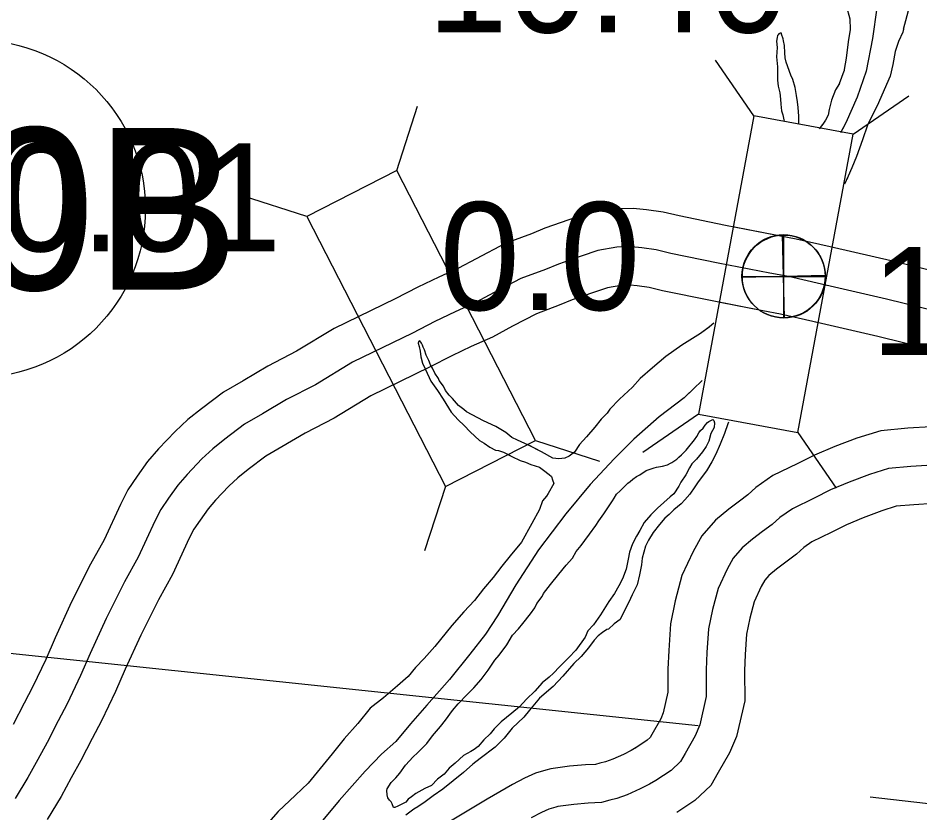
# Model space of a CAD drawing. Extents: x 31699 to 244310, y -8841 to 11474.
# Drawn here: x 148207.8 to 148443.1, y 346.6 to 554.1 of the extents above; entities that cross this region are included whole.
import ezdxf

# ---------------------------------------------------------------- set-up
doc = ezdxf.new("R2010")
doc.units = 0
for name, color, linetype in [('B_Logo', 7, 'Continuous'), ('Level 21', 7, 'Continuous'), ('R_Border Notes', 7, 'Continuous'), ('R_Draft', 7, 'Continuous'), ('R_Logo', 7, 'Continuous'), ('R_XS_EARTHWORK_STAGE1', 7, 'Continuous'), ('S_AREA_CALC', 7, 'Continuous'), ('S_WALL', 7, 'Continuous'), ('S_WALL_ANNOT', 7, 'Continuous')]:
    doc.layers.add(name, color=color, linetype=linetype)

msp = doc.modelspace()

# ---------------------------------------------------------------- linework, layer by layer
msp.add_lwpolyline([(148193.99, 389.56), (148385.2, 369.47)])
at = {"layer": 'B_Logo'}
for points in [[(148418.79, 484.28), (148417.41, 484.59), (148408.76, 486.6), (148403.94, 487.49), (148390.41, 490.13), (148378.08, 492.66), (148374.26, 493.57), (148370.51, 494.09), (148367.84, 494.36), (148363.97, 494.28), (148359.06, 493.36), (148354.69, 491.93), (148348.8, 489.85), (148345.36, 488.44), (148338.95, 486.08), (148332.02, 482.45), (148327.15, 479.8), (148321.8, 477.4), (148316.52, 474.88), (148310.65, 471.87), (148295.02, 464.23), (148285.35, 458.39), (148277.83, 454.48), (148271.58, 450.79), (148266.9, 448.08), (148261.72, 444.15), (148258.58, 441.67), (148255.77, 439.06), (148251.86, 434.96), (148249.45, 432.17), (148247.06, 428.77), (148245.06, 425.85), (148243.46, 422.74), (148239.14, 413.41), (148235.55, 406.91), (148230.76, 397.38), (148226.63, 388.26), (148224.09, 382.52), (148220.59, 375.15), (148218.22, 370.68), (148215.35, 365), (148212.91, 360.6), (148210.35, 355.86), (148207.07, 350.44)], [(148505.39, 483.38), (148499.65, 481.31), (148495.42, 479.81), (148490.06, 476.94), (148485.88, 476.65), (148478.52, 475.08), (148467.93, 474.24), (148461.78, 474.7), (148457.77, 475.28), (148452.88, 476.24), (148447.79, 477.39), (148434.37, 480.7), (148417.41, 484.59), (148408.76, 486.6), (148406.7, 486.98)], [(148446.28, 437.4), (148440.68, 437.05), (148434.89, 436.5), (148429.89, 434.96), (148424.57, 432.94), (148419.71, 430.92), (148415.45, 428.77), (148409.79, 426.02), (148406.54, 423.74), (148404.54, 421.93), (148402.01, 420.05), (148399.42, 418.04), (148396.7, 415.83), (148394.37, 413.15), (148392.78, 410.28), (148390.4, 405.2), (148388.94, 399.71), (148387.89, 394.64), (148387.51, 388.49), (148387.32, 383.95), (148387.34, 377), (148385.63, 369.65), (148384.44, 366.77), (148381.79, 362.16), (148380.59, 360.08), (148378.13, 357.74), (148374.14, 355.12)], [(148374.14, 355.12), (148372.55, 354.18), (148370.09, 352.91), (148366.69, 351.36), (148363.96, 350.42), (148362.16, 349.95), (148359.97, 349.34), (148356.5, 349.2), (148352.77, 348.86), (148348.64, 348.31), (148348.11, 348.18), (148346.24, 347.64), (148344.31, 346.76), (148341.65, 345.35)]]:
    msp.add_lwpolyline(points, dxfattribs=at)
at = {"layer": 'Level 21'}
for p, q in [((148407.75, 475.85), (148407.25, 497.55)), ((148407.57, 475.76), (148407.57, 497.43)), ((148396.65, 486.45), (148418.35, 486.95)), ((148396.73, 486.59), (148418.4, 486.59))]:
    msp.add_line(p, q, dxfattribs=at)
for centre, radius in [((148407.5, 486.7), 10.85), ((148407.57, 486.59), 10.83)]:
    msp.add_circle(centre, radius, dxfattribs=at)
at = {"layer": 'R_Border Notes'}
msp.add_circle((148197.02, 504.27), 44, dxfattribs=at)
at = {"layer": 'R_Draft'}
for points in [[(148438.78, 551.15), (148440.74, 558.29)], [(148438.78, 551.15), (148440.74, 558.29)], [(148423.82, 557.31), (148424.76, 553.84), (148424.9, 551.03), (148424.38, 547.89), (148423.86, 543.62), (148423.33, 540.61), (148423.29, 540.25)], [(148423.82, 557.31), (148424.76, 553.84), (148424.9, 551.03), (148424.38, 547.89), (148423.86, 543.62), (148423.33, 540.61), (148423.29, 540.25)], [(148438.78, 551.15), (148438.57, 550.4), (148437.51, 547.93), (148436.65, 545.32), (148435.99, 541.98), (148435.27, 538.9), (148431.89, 531.15), (148431.49, 530.34), (148429.37, 526.13), (148428.05, 522.25), (148426.53, 517.97), (148425.34, 514.97), (148424.34, 512.76), (148423.42, 510.73)], [(148438.78, 551.15), (148438.57, 550.4), (148437.51, 547.93), (148436.65, 545.32), (148435.99, 541.98), (148435.27, 538.9), (148431.89, 531.15), (148431.49, 530.34), (148429.37, 526.13), (148428.05, 522.25), (148426.53, 517.97), (148425.34, 514.97), (148424.34, 512.76), (148423.96, 511.91)], [(148411.48, 526.45), (148411.45, 526.75), (148411.44, 528.42), (148411.3, 530.69), (148411.16, 532.16), (148410.89, 533.83), (148410.49, 535.9), (148409.88, 538.04), (148409.41, 539.17), (148408.14, 542.51), (148407.87, 543.71), (148407.86, 544.98), (148407.72, 546.92), (148407.52, 548.12), (148407.39, 548.65), (148406.98, 549.85), (148406.92, 550.12), (148406.65, 550.12), (148406.25, 549.98), (148406.05, 549.72), (148405.92, 549.52), (148405.79, 548.98), (148405.66, 548.05), (148405.79, 546.38), (148405.67, 543.9), (148405.94, 541.37), (148405.94, 540.03), (148405.95, 537.83), (148406.09, 536.29), (148406.49, 534.56), (148406.7, 532.89), (148406.77, 531.55), (148406.97, 529.88), (148407.31, 528.81), (148407.58, 527.54), (148407.64, 527.11)], [(148411.47, 526.54), (148411.45, 526.75), (148411.44, 528.42), (148411.3, 530.69), (148411.16, 532.16), (148410.89, 533.83), (148410.49, 535.9), (148409.88, 538.04), (148409.41, 539.17), (148408.14, 542.51), (148407.87, 543.71), (148407.86, 544.98), (148407.72, 546.92), (148407.52, 548.12), (148407.39, 548.65), (148406.98, 549.85), (148406.92, 550.12), (148406.65, 550.12), (148406.25, 549.98), (148406.05, 549.72), (148405.92, 549.52), (148405.79, 548.98), (148405.66, 548.05), (148405.79, 546.38), (148405.67, 543.9), (148405.94, 541.37), (148405.94, 540.03), (148405.95, 537.83), (148406.09, 536.29), (148406.49, 534.56), (148406.7, 532.89), (148406.77, 531.55), (148406.97, 529.88), (148407.31, 528.81), (148407.58, 527.54), (148407.63, 527.16)], [(148422.07, 536.96), (148423.29, 540.25)], [(148422.07, 536.96), (148423.29, 540.25)], [(148422.07, 536.96), (148421.08, 535.33), (148420.02, 532.65), (148419.36, 530.18), (148419.17, 528.71), (148418.44, 527.44), (148417.71, 526.37), (148416.77, 525.11)], [(148422.07, 536.96), (148421.08, 535.33), (148420.02, 532.65), (148419.36, 530.18), (148419.17, 528.71), (148418.44, 527.44), (148417.71, 526.37), (148417.23, 525.72)], [(148389.3, 474.4), (148388.21, 473.46), (148385.81, 471.78), (148380.96, 468.69), (148376.77, 465.74), (148373.31, 462.8), (148370.05, 459.98), (148368.06, 457.77), (148364.67, 454.63), (148362.21, 452.01), (148361.48, 450.94), (148359.95, 449.4), (148358.23, 447.33), (148356.04, 444.78), (148354.24, 442.78), (148352.91, 440.77)], [(148388.12, 473.39), (148385.81, 471.78), (148380.96, 468.69), (148376.77, 465.74), (148373.31, 462.8), (148370.05, 459.98), (148368.06, 457.77), (148364.67, 454.63), (148362.21, 452.01), (148361.48, 450.94), (148359.95, 449.4), (148358.23, 447.33), (148356.04, 444.78), (148354.24, 442.78), (148352.91, 440.77)], [(148352.91, 440.77), (148351.52, 439.76), (148350.45, 439.23), (148348.85, 439.02), (148347.32, 439.22), (148344.32, 440.88), (148340.98, 442.61), (148338.05, 443.94), (148336.58, 444.6), (148335.04, 445.87), (148332.44, 447.46), (148329.17, 448.99), (148324.77, 451.32), (148324.1, 451.92), (148322.7, 452.98), (148321.16, 454.78), (148320.29, 455.65), (148319.29, 456.85), (148318.75, 457.98), (148317.61, 459.51), (148317.48, 459.98), (148316.54, 461.38), (148315.87, 462.72), (148315.4, 463.58), (148314.93, 464.72), (148314.26, 466.05), (148313.79, 467.52), (148313.46, 468.19), (148313.32, 468.72), (148313.05, 469.25), (148312.59, 469.79), (148312.25, 469.65), (148312.19, 469.18), (148312.39, 468.32), (148312.66, 467.12), (148312.86, 465.65), (148313.34, 463.98), (148314.07, 462.31), (148315.48, 459.31), (148317.22, 456.84), (148318.69, 454.57), (148320.77, 451.24), (148322.57, 449.24), (148324.18, 447.71), (148325.71, 446.11), (148328.18, 443.84), (148329.39, 443.11), (148330.85, 442.11), (148332.32, 441.32), (148333.12, 441.18), (148334.46, 440.79), (148336.59, 439.66), (148338.79, 438.59), (148340.13, 438.2), (148341.6, 437.53), (148343.86, 436.87), (148344.86, 436.07), (148346.33, 434.94), (148346.94, 434.41), (148347.2, 433.54), (148347.54, 432.6), (148346.08, 430), (148345.68, 429.33), (148344.62, 428.06), (148343.83, 425.78), (148341.84, 422.17), (148339.12, 417.29), (148336.2, 413.74), (148334.01, 411.06), (148331.75, 408.05), (148329.23, 405.1), (148326.9, 402.03), (148324.05, 399.08), (148320.99, 395.53), (148316.54, 390.11), (148313.75, 386.9), (148311.49, 384.55), (148309.57, 382.21), (148306.77, 379.8), (148303.12, 376.65), (148299.66, 373.97), (148296.47, 369.95), (148292.82, 366), (148289.77, 362.05), (148283.46, 354.42), (148280.2, 351.27), (148275.68, 346.99), (148271.9, 342.77)], [(148371.65, 436.01), (148373.78, 436.68), (148374.31, 436.88), (148375.91, 437.15), (148377.24, 437.49), (148378.04, 437.89), (148378.38, 438.1), (148379.64, 438.97), (148380.17, 439.44), (148380.84, 440.11), (148382.1, 441.31), (148382.76, 442.18), (148383.89, 443.52), (148384.29, 443.99), (148384.89, 444.86), (148385.42, 445.79), (148385.82, 446.46), (148386.48, 447), (148387.01, 447.8), (148387.68, 448.54), (148388.01, 448.81), (148388.87, 449.21), (148389.07, 449.28), (148389.34, 449.01), (148389.48, 448.41), (148389.41, 447.21), (148388.55, 445.67), (148387.96, 443.66), (148387.29, 442.26), (148386.36, 440.85), (148384.77, 438.91), (148383.57, 437.71), (148382.98, 436.7), (148381.98, 434.83), (148380.72, 432.96), (148380.13, 431.89), (148378.87, 429.95), (148377.93, 429.14), (148376.27, 427.67), (148374.61, 426.2), (148372.88, 424.45), (148371.09, 422.45), (148369.96, 420.31), (148369.1, 418.83), (148368.11, 416.83), (148367.31, 414.69), (148366.92, 412.82), (148366.46, 410.21), (148365.47, 407.74), (148364.54, 405.93), (148363.35, 403.86), (148361.89, 401.85), (148359.7, 398.37), (148357.9, 395.69), (148356.44, 394.15), (148355.71, 392.48), (148353.33, 389.14), (148351.47, 387.19), (148349.01, 384.78), (148347.48, 383.11), (148346.35, 382.04), (148344.55, 380.63), (148342.63, 378.42), (148340.43, 376.34), (148338.64, 374.34), (148336.58, 372.66), (148333.79, 370.38), (148331.99, 368.57), (148330.93, 367.3), (148329.27, 365.69), (148327.81, 363.95), (148326.81, 363.15), (148325.88, 362.68), (148324.02, 361.61), (148321.82, 359.6), (148320.23, 358.32), (148318.97, 356.78), (148317.24, 355.44), (148315.64, 353.77), (148313.91, 353.03), (148311.52, 351.69), (148310.39, 350.82), (148309.59, 350.21), (148308.93, 349.41), (148308.26, 349.14), (148306.86, 348.4), (148306.06, 348.07), (148305.73, 348.07), (148305.39, 349), (148305.13, 349.53), (148304.66, 350), (148304.26, 350.6), (148304.06, 351.33), (148303.99, 352.47), (148304.12, 352.94), (148305.11, 354.54), (148306.38, 355.82), (148307.37, 357.02), (148308.9, 359.1), (148310.89, 361.24), (148312.02, 362.31)], [(148371.65, 436.01), (148373.78, 436.68), (148374.31, 436.88), (148375.91, 437.15), (148377.24, 437.49), (148378.04, 437.89), (148378.38, 438.1), (148379.64, 438.97), (148380.17, 439.44), (148380.84, 440.11), (148382.1, 441.31), (148382.76, 442.18), (148383.89, 443.52), (148384.29, 443.99), (148384.89, 444.86), (148385.42, 445.79), (148385.82, 446.46), (148386.48, 447), (148387.01, 447.8), (148387.68, 448.54), (148388.01, 448.81), (148388.87, 449.21), (148389.07, 449.28), (148389.34, 449.01), (148389.48, 448.41), (148389.41, 447.21), (148388.55, 445.67), (148387.96, 443.66), (148387.29, 442.26), (148386.36, 440.85), (148384.77, 438.91), (148383.57, 437.71), (148382.98, 436.7), (148381.98, 434.83), (148380.72, 432.96), (148380.13, 431.89), (148378.87, 429.95), (148377.93, 429.14), (148376.27, 427.67), (148374.61, 426.2), (148372.88, 424.45), (148371.09, 422.45), (148369.96, 420.31), (148369.1, 418.83), (148368.11, 416.83), (148367.31, 414.69), (148366.92, 412.82), (148366.46, 410.21), (148365.47, 407.74), (148364.54, 405.93), (148363.35, 403.86), (148361.89, 401.85), (148359.7, 398.37), (148357.9, 395.69), (148356.44, 394.15), (148355.71, 392.48), (148353.33, 389.14), (148351.47, 387.19), (148349.01, 384.78), (148347.48, 383.11), (148346.35, 382.04), (148344.55, 380.63), (148342.63, 378.42), (148340.43, 376.34), (148338.64, 374.34), (148336.58, 372.66), (148333.79, 370.38), (148331.99, 368.57), (148330.93, 367.3), (148329.27, 365.69), (148327.81, 363.95), (148326.81, 363.15), (148325.88, 362.68), (148324.02, 361.61), (148321.82, 359.6), (148320.23, 358.32), (148318.97, 356.78), (148317.24, 355.44), (148315.64, 353.77), (148313.91, 353.03), (148311.52, 351.69), (148310.39, 350.82), (148309.59, 350.21), (148308.93, 349.41), (148308.26, 349.14), (148306.86, 348.4), (148306.06, 348.07), (148305.73, 348.07), (148305.39, 349), (148305.13, 349.53), (148304.66, 350), (148304.26, 350.6), (148304.06, 351.33), (148303.99, 352.47), (148304.12, 352.94), (148305.11, 354.54), (148306.38, 355.82), (148307.37, 357.02), (148308.9, 359.1), (148310.89, 361.24), (148312.02, 362.31)], [(148393.12, 448.59), (148392.94, 448.15), (148392.08, 445.68), (148390.96, 442.87), (148389.83, 440.26), (148388.77, 438.26), (148387.38, 435.91), (148385.25, 433.04), (148384.32, 431.7), (148383.06, 429.82), (148381.73, 428.35), (148380.81, 427.28), (148378.88, 425.74), (148377.61, 424.53), (148376.48, 423.6), (148375.09, 421.92), (148373.5, 419.78), (148372.24, 417.84), (148371.44, 416.23), (148370.58, 413.09), (148370.39, 411.36), (148369.93, 408.75), (148369.34, 406.14), (148368.01, 403.53), (148367.15, 401.66), (148365.63, 398.79), (148364.83, 397.11), (148363.3, 395.97), (148361.84, 394.63), (148361.37, 394.5), (148360.24, 393.7), (148359.11, 392.82), (148358.05, 391.69), (148356.59, 389.75), (148354.66, 387.47), (148352.8, 385.66), (148349.88, 382.31), (148347.35, 379.63), (148343.83, 376.62), (148341.24, 373.47), (148339.71, 371.6), (148336.72, 368.79), (148334.6, 366.18), (148332.27, 363.77), (148328.35, 360.88), (148326.42, 359.34), (148324.03, 357.2), (148321.3, 355.05), (148318.58, 352.84), (148316.12, 351.1), (148313.99, 349.56), (148312.06, 348.22), (148311.06, 347.61), (148308.93, 346.07)], [(148393.1, 448.55), (148392.94, 448.15), (148392.08, 445.68), (148390.96, 442.87), (148389.83, 440.26), (148388.77, 438.26), (148387.38, 435.91), (148385.25, 433.04), (148384.32, 431.7), (148383.06, 429.82), (148381.73, 428.35), (148380.81, 427.28), (148378.88, 425.74), (148377.61, 424.53), (148376.48, 423.6), (148375.09, 421.92), (148373.5, 419.78), (148372.24, 417.84), (148371.44, 416.23), (148370.58, 413.09), (148370.39, 411.36), (148369.93, 408.75), (148369.34, 406.14), (148368.01, 403.53), (148367.15, 401.66), (148365.63, 398.79), (148364.83, 397.11), (148363.3, 395.97), (148361.84, 394.63), (148361.37, 394.5), (148360.24, 393.7), (148359.11, 392.82), (148358.05, 391.69), (148356.59, 389.75), (148354.66, 387.47), (148352.8, 385.66), (148349.88, 382.31), (148347.35, 379.63), (148343.83, 376.62), (148341.24, 373.47), (148339.71, 371.6), (148336.72, 368.79), (148334.6, 366.18), (148332.27, 363.77), (148328.35, 360.88), (148326.42, 359.34), (148324.03, 357.2), (148321.3, 355.05), (148318.58, 352.84), (148316.12, 351.1), (148313.99, 349.56), (148312.06, 348.22), (148311.06, 347.61), (148308.93, 346.07)], [(148352.91, 440.77), (148351.52, 439.76), (148350.45, 439.23), (148348.85, 439.02), (148347.32, 439.22), (148344.32, 440.88), (148341.05, 442.57)], [(148336, 439.97), (148336.59, 439.66), (148338.79, 438.59), (148340.13, 438.2), (148341.6, 437.53), (148343.86, 436.87), (148344.86, 436.07), (148346.33, 434.94), (148346.94, 434.41), (148347.2, 433.54), (148347.54, 432.6), (148346.08, 430), (148345.68, 429.33), (148344.62, 428.06), (148343.83, 425.78), (148341.84, 422.17), (148339.12, 417.29), (148336.2, 413.74), (148334.01, 411.06), (148331.75, 408.05), (148329.23, 405.1), (148326.9, 402.03), (148324.05, 399.08), (148320.99, 395.53), (148316.54, 390.11), (148313.75, 386.9), (148311.49, 384.55), (148309.57, 382.21), (148306.77, 379.8), (148303.12, 376.65), (148299.66, 373.97), (148296.47, 369.95), (148292.82, 366), (148289.77, 362.05), (148283.46, 354.42), (148280.2, 351.27), (148275.68, 346.99), (148271.9, 342.77)], [(148346.68, 406.28), (148348.87, 408.96), (148350.8, 411.31), (148352.39, 413.11), (148353.39, 414.85), (148354.65, 416.46), (148355.64, 417.73), (148356.84, 419.34), (148358.5, 421.68), (148359.29, 422.82), (148360.62, 424.69), (148361.48, 426.03), (148362.88, 428.04), (148363.28, 428.77), (148363.94, 429.84), (148364.87, 430.71), (148365.87, 431.72), (148366.86, 432.65), (148367.46, 433.12), (148368.19, 433.73), (148369.12, 434.4), (148369.99, 434.87), (148371.65, 436.01)], [(148346.68, 406.28), (148348.87, 408.96), (148350.8, 411.31), (148352.39, 413.11), (148353.39, 414.85), (148354.65, 416.46), (148355.64, 417.73), (148356.84, 419.34), (148358.5, 421.68), (148359.29, 422.82), (148360.62, 424.69), (148361.48, 426.03), (148362.88, 428.04), (148363.28, 428.77), (148363.94, 429.84), (148364.87, 430.71), (148365.87, 431.72), (148366.86, 432.65), (148367.46, 433.12), (148368.19, 433.73), (148369.12, 434.4), (148369.99, 434.87), (148371.65, 436.01)], [(148312.02, 362.31), (148314.41, 364.79), (148315.87, 366.73), (148318, 369.21), (148319.26, 370.81), (148321.12, 373.36), (148322.58, 375.1), (148324.91, 377.57), (148326.7, 379.31), (148328.56, 381.46), (148330.42, 383.87), (148332.21, 386.48), (148333.34, 387.81), (148335.26, 390.49), (148336.79, 393.03), (148338.38, 394.71), (148339.51, 396.11), (148341.5, 398.59), (148342.57, 400.2), (148343.16, 401.33), (148344.56, 403.14), (148344.89, 403.94), (148346.68, 406.28)], [(148312.02, 362.31), (148314.41, 364.79), (148315.87, 366.73), (148318, 369.21), (148319.26, 370.81), (148321.12, 373.36), (148322.58, 375.1), (148324.91, 377.57), (148326.7, 379.31), (148328.56, 381.46), (148330.42, 383.87), (148332.21, 386.48), (148333.34, 387.81), (148335.26, 390.49), (148336.79, 393.03), (148338.38, 394.71), (148339.51, 396.11), (148341.5, 398.59), (148342.57, 400.2), (148343.16, 401.33), (148344.56, 403.14), (148344.89, 403.94), (148346.68, 406.28)]]:
    msp.add_lwpolyline(points, dxfattribs=at)
at = {"layer": 'R_Logo'}
for points in [[(148435.74, 654.73), (148436.1, 645.58), (148436.58, 639.17), (148437.46, 634.63), (148437.08, 629.75), (148436.43, 624.74), (148435.18, 616.66), (148434.07, 610.64), (148433.34, 606.36), (148432.76, 602.49), (148431.84, 597.81), (148431.12, 593.53), (148432.13, 587.26), (148432.42, 580.91), (148433.16, 576.77), (148433.38, 571.63), (148433.13, 564.42), (148431.82, 556.73), (148430.71, 548.71), (148429.07, 540.22), (148426.69, 533.4), (148423.77, 526.72), (148422.39, 524.15)], [(148435.74, 654.73), (148436.1, 645.58), (148436.58, 639.17), (148437.46, 634.63), (148437.08, 629.75), (148436.43, 624.74), (148435.18, 616.66), (148434.07, 610.64), (148433.34, 606.36), (148432.76, 602.49), (148431.84, 597.81), (148431.12, 593.53), (148432.13, 587.26), (148432.42, 580.91), (148433.16, 576.77), (148433.38, 571.63), (148433.13, 564.42), (148431.82, 556.73), (148430.71, 548.71), (148429.07, 540.22), (148426.69, 533.4), (148423.77, 526.72), (148422.89, 525.08)], [(148386.25, 459.47), (148381.53, 455), (148375.08, 449.98), (148368.43, 444.21), (148363.31, 439.06), (148357.07, 432.3), (148350.69, 424.66), (148343.52, 415.29), (148337.62, 406.13), (148332.84, 398.03), (148329.73, 393.28), (148325.61, 388.06), (148320.36, 381.5), (148314.45, 374.74), (148310.13, 369.85), (148306.35, 365.3), (148302.56, 361.95), (148298.37, 357.53), (148291.53, 349.9), (148286.82, 344.21)], [(148384.58, 457.89), (148381.53, 455), (148375.08, 449.98), (148368.43, 444.21), (148363.31, 439.06), (148357.07, 432.3), (148350.69, 424.66), (148343.52, 415.29), (148337.62, 406.13), (148332.84, 398.03), (148329.73, 393.28), (148325.61, 388.06), (148320.36, 381.5), (148314.45, 374.74), (148310.13, 369.85), (148306.35, 365.3), (148302.56, 361.95), (148298.37, 357.53), (148291.53, 349.9), (148286.82, 344.21)]]:
    msp.add_lwpolyline(points, dxfattribs=at)
at = {"layer": 'R_XS_EARTHWORK_STAGE1'}
for p, q in [((148399.7, 528.55), (148389.73, 543.06)), ((148399.7, 528.55), (148389.73, 543.06)), ((148425.66, 523.75), (148440.16, 533.72)), ((148425.66, 523.75), (148440.16, 533.72)), ((148306.62, 514.3), (148312.01, 531.05)), ((148283.12, 502.26), (148266.37, 507.65)), ((148385.27, 450.68), (148370.77, 440.71)), ((148385.27, 450.68), (148370.77, 440.71)), ((148411.23, 445.87), (148421.2, 431.37)), ((148411.23, 445.87), (148421.2, 431.37)), ((148342.75, 443.82), (148359.5, 438.43)), ((148319.26, 431.78), (148313.86, 415.03)), ((148447.53, 348.73), (148430.05, 350.75))]:
    msp.add_line(p, q, dxfattribs=at)
for points in [[(148411.23, 445.87), (148425.66, 523.75), (148399.7, 528.55), (148385.27, 450.68)], [(148411.23, 445.87), (148425.66, 523.75), (148399.7, 528.55), (148385.27, 450.68)], [(148342.75, 443.82), (148306.62, 514.3), (148283.12, 502.26), (148319.26, 431.78)]]:
    msp.add_lwpolyline(points, close=True, dxfattribs=at)
at = {"layer": 'S_AREA_CALC'}
for points in [[(148419.96, 494.27), (148419.66, 494.33), (148410.81, 496.39), (148405.81, 497.32), (148392.37, 499.94), (148380.25, 502.42), (148376.11, 503.41), (148371.7, 504.02), (148368.24, 504.37), (148362.94, 504.25), (148356.57, 503.07), (148351.47, 501.39), (148345.23, 499.2), (148341.74, 497.76), (148334.88, 495.25), (148327.31, 491.27), (148322.71, 488.77), (148317.6, 486.48), (148312.08, 483.84), (148306.18, 480.81), (148290.23, 473.02), (148280.45, 467.11), (148272.98, 463.22), (148266.53, 459.42), (148261.35, 456.42), (148255.61, 452.06), (148252.07, 449.28), (148248.74, 446.19), (148244.44, 441.68), (148241.55, 438.32), (148238.85, 434.48), (148236.45, 430.98), (148234.47, 427.13), (148230.21, 417.94), (148226.7, 411.58), (148221.73, 401.69), (148217.5, 392.34), (148215, 386.69), (148211.65, 379.64), (148209.34, 375.28), (148206.51, 369.68)], [(148499.46, 491.85), (148491.37, 488.99), (148487.23, 486.77), (148484.49, 486.58), (148477.07, 485), (148467.91, 484.27), (148462.87, 484.65), (148459.44, 485.14), (148454.95, 486.02), (148450.09, 487.12), (148436.69, 490.43), (148419.66, 494.33), (148410.81, 496.39), (148405.81, 497.32), (148394.72, 499.48)], [(148416.17, 474.62), (148415.16, 474.85), (148406.72, 476.81), (148402.07, 477.67), (148388.45, 480.32), (148375.91, 482.89), (148372.41, 483.73), (148369.32, 484.16), (148367.44, 484.35), (148365.01, 484.3), (148361.54, 483.65), (148357.91, 482.46), (148352.37, 480.51), (148348.99, 479.12), (148343.01, 476.92), (148336.74, 473.63), (148331.59, 470.83), (148326, 468.33), (148320.96, 465.92), (148315.13, 462.93), (148299.81, 455.44), (148290.24, 449.67), (148282.68, 445.73), (148276.63, 442.16), (148272.45, 439.74), (148267.84, 436.24), (148265.08, 434.06), (148262.79, 431.94), (148259.27, 428.25), (148257.35, 426.02), (148255.27, 423.07), (148253.67, 420.72), (148252.45, 418.35), (148248.06, 408.89), (148244.4, 402.25), (148239.79, 393.07), (148235.76, 384.17), (148233.18, 378.35), (148229.52, 370.66), (148227.1, 366.08), (148224.18, 360.32), (148221.68, 355.8), (148219.03, 350.89), (148215.4, 344.9)], [(148510.12, 474.45), (148503.02, 471.89), (148499.47, 470.64), (148492.88, 467.12), (148487.28, 466.73), (148479.96, 465.17), (148467.95, 464.21), (148460.7, 464.76), (148456.1, 465.42), (148450.81, 466.45), (148445.48, 467.66), (148432.06, 470.97), (148415.16, 474.85), (148406.72, 476.81), (148402.07, 477.67), (148390.93, 479.84)], [(148445.95, 447.4), (148439.9, 447.02), (148432.91, 446.36), (148426.64, 444.42), (148420.88, 442.23), (148415.53, 440.02), (148411.01, 437.73), (148404.71, 434.67), (148400.29, 431.57), (148398.19, 429.67), (148395.97, 428.02), (148393.21, 425.88), (148389.72, 423.05), (148386.13, 418.92), (148383.87, 414.83), (148380.96, 408.63), (148379.21, 402.01), (148377.96, 395.97), (148377.52, 389.01), (148377.32, 384.14), (148377.34, 378.13), (148376.08, 372.72), (148375.45, 371.2), (148373.12, 367.14), (148372.65, 366.32), (148371.89, 365.6), (148368.66, 363.49)], [(148446.6, 427.4), (148441.46, 427.08), (148436.86, 426.65), (148433.15, 425.5), (148428.26, 423.64), (148423.88, 421.83), (148419.89, 419.81), (148414.88, 417.37), (148412.79, 415.91), (148410.9, 414.2), (148408.06, 412.09), (148405.64, 410.21), (148403.67, 408.62), (148402.61, 407.39), (148401.69, 405.73), (148399.83, 401.76), (148398.68, 397.42), (148397.83, 393.3), (148397.5, 387.97), (148397.32, 383.75), (148397.35, 375.86), (148395.18, 366.58), (148393.43, 362.35), (148390.46, 357.17), (148388.54, 353.84), (148384.38, 349.87), (148379.62, 346.76)], [(148369.07, 363.74), (148367.71, 362.94), (148365.71, 361.9), (148362.98, 360.66), (148361.06, 360), (148359.56, 359.6), (148358.41, 359.29), (148355.84, 359.18), (148351.66, 358.8), (148346.75, 358.15), (148345.49, 357.83), (148342.78, 357.04), (148339.91, 355.75), (148336.76, 354.08), (148330.21, 350.19), (148280.75, 320.59)]]:
    msp.add_lwpolyline(points, dxfattribs=at)

# ---------------------------------------------------------------- texts
at = {"layer": 'R_Border Notes'}
msp.add_text('10B', height=42.24, dxfattribs=at).set_placement((148165, 483.15))
at = {"layer": 'S_WALL'}
for s, p in [('10.40', (148314.57, 550.29)), ('10.01', (148182.28, 493.19))]:
    msp.add_text(s, height=28.16, dxfattribs=at).set_placement(p)
at = {"layer": 'S_WALL_ANNOT'}
for s, p in [('0.0', (148317.76, 477.86)), ('10.66', (148430.35, 466.15))]:
    msp.add_text(s, height=28.16, dxfattribs=at).set_placement(p)

doc.saveas('drawing.dxf')
